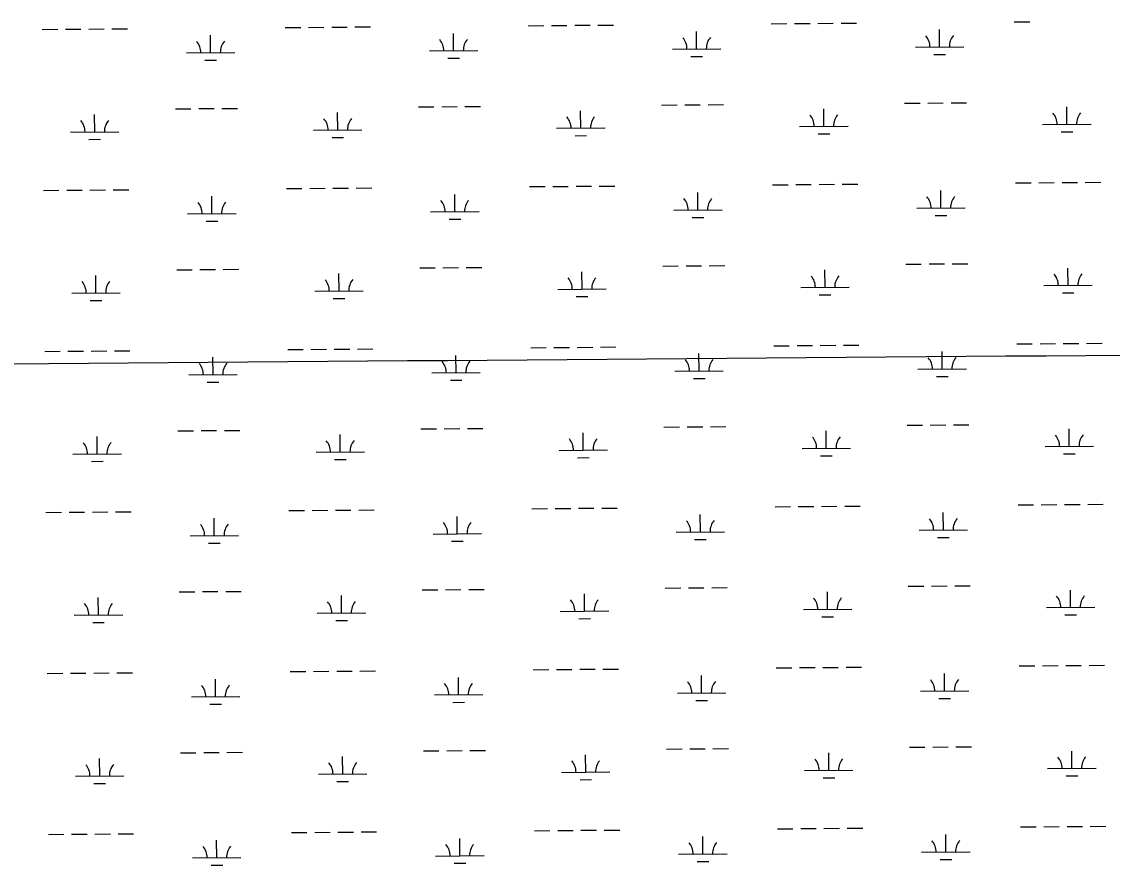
# Model space of a CAD drawing. Extents: x 3540316 to 3578335, y 553172 to 578787.
# Drawn here: x 3561886 to 3564138, y 563729 to 565471 of the extents above; entities that cross this region are included whole.
import ezdxf

# ---------------------------------------------------------------- set-up
doc = ezdxf.new("R2010")
doc.units = 0
doc.layers.add('V-GRID-MAJR', color=7, linetype='Continuous')
doc.layers.add('V-WETL-SWMP', color=7, linetype='Continuous')

msp = doc.modelspace()

# ---------------------------------------------------------------- linework, layer by layer
at = {"layer": 'V-GRID-MAJR'}
msp.add_spline([(3544475.4, 564634.2), (3549748.1, 564672.9), (3555020.8, 564712.4), (3560293.6, 564752.7), (3565566.3, 564793.7), (3570839, 564835.5), (3576111.7, 564878.1)], degree=3, dxfattribs=at)
at = {"layer": 'V-WETL-SWMP'}
for p, q in [((3562430.2, 565459.5), (3562462.2, 565459.7)), ((3562478.2, 565459.8), (3562510.2, 565460.1)), ((3562526.2, 565460.2), (3562558.2, 565460.5)), ((3562574.2, 565460.6), (3562606.2, 565460.8)), ((3562932.1, 565463.3), (3562964.1, 565463.6)), ((3562980.1, 565463.7), (3563012.1, 565464)), ((3563028.1, 565464.1), (3563060.1, 565464.3)), ((3563076.1, 565464.4), (3563108.1, 565464.7)), ((3563434, 565467.2), (3563466, 565467.5)), ((3563482, 565467.6), (3563514, 565467.8)), ((3563530, 565467.9), (3563562, 565468.2)), ((3563578, 565468.3), (3563610, 565468.6)), ((3563935.9, 565471.1), (3563967.9, 565471.3)), ((3561928.3, 565455.6), (3561960.3, 565455.8)), ((3561976.3, 565456), (3562008.3, 565456.2)), ((3562024.3, 565456.3), (3562056.3, 565456.6)), ((3562072.3, 565456.7), (3562104.3, 565457)), ((3562276, 565407.5), (3562275.7, 565443.5)), ((3562777.9, 565411.4), (3562777.6, 565447.4)), ((3563279.8, 565415.3), (3563279.5, 565451.3)), ((3563781.7, 565419.1), (3563781.4, 565455.1)), ((3563229.8, 565414.9), (3563329.8, 565415.7)), ((3563731.7, 565418.8), (3563831.7, 565419.5)), ((3562226, 565407.2), (3562326, 565407.9)), ((3562264.1, 565392), (3562288.1, 565392.2)), ((3562727.9, 565411), (3562827.9, 565411.8)), ((3562766, 565395.9), (3562790, 565396.1)), ((3563267.9, 565399.8), (3563291.9, 565399.9)), ((3563769.8, 565403.6), (3563793.8, 565403.8)), ((3563709.2, 565303.1), (3563741.2, 565303.4)), ((3563757.2, 565303.5), (3563789.2, 565303.8)), ((3563805.2, 565303.9), (3563837.2, 565304.1)), ((3562036.8, 565243.8), (3562036.5, 565279.8)), ((3562203.5, 565291.5), (3562235.5, 565291.8)), ((3562251.5, 565291.9), (3562283.5, 565292.2)), ((3562299.5, 565292.3), (3562331.5, 565292.5)), ((3562538.7, 565247.7), (3562538.4, 565283.7)), ((3562705.4, 565295.4), (3562737.4, 565295.7)), ((3562753.4, 565295.8), (3562785.4, 565296)), ((3562801.4, 565296.2), (3562833.4, 565296.4)), ((3563040.6, 565251.6), (3563040.3, 565287.6)), ((3563207.3, 565299.3), (3563239.3, 565299.5)), ((3563255.3, 565299.7), (3563287.3, 565299.9)), ((3563303.3, 565300), (3563335.3, 565300.3)), ((3563542.5, 565255.4), (3563542.2, 565291.4)), ((3564044.4, 565259.3), (3564044.1, 565295.3)), ((3563492.5, 565255), (3563592.5, 565255.8)), ((3563994.4, 565258.9), (3564094.4, 565259.7)), ((3561986.8, 565243.4), (3562086.8, 565244.2)), ((3562488.7, 565247.3), (3562588.7, 565248.1)), ((3562990.6, 565251.2), (3563090.6, 565251.9)), ((3563028.7, 565236), (3563052.7, 565236.2)), ((3563530.6, 565239.9), (3563554.6, 565240.1)), ((3564032.5, 565243.8), (3564056.5, 565244)), ((3562024.9, 565228.3), (3562048.9, 565228.5)), ((3562526.8, 565232.2), (3562550.8, 565232.4)), ((3561930.9, 565122.9), (3561962.9, 565123.2)), ((3561978.9, 565123.3), (3562010.9, 565123.6)), ((3562026.9, 565123.7), (3562058.9, 565123.9)), ((3562074.9, 565124), (3562106.9, 565124.3)), ((3562432.8, 565126.8), (3562464.8, 565127.1)), ((3562480.8, 565127.2), (3562512.8, 565127.4)), ((3562528.8, 565127.5), (3562560.8, 565127.8)), ((3562576.8, 565127.9), (3562608.8, 565128.2)), ((3562934.7, 565130.7), (3562966.7, 565130.9)), ((3562982.7, 565131), (3563014.7, 565131.3)), ((3563030.7, 565131.4), (3563062.7, 565131.7)), ((3563078.7, 565131.8), (3563110.7, 565132)), ((3563436.6, 565134.5), (3563468.6, 565134.8)), ((3563484.6, 565134.9), (3563516.6, 565135.2)), ((3563532.6, 565135.3), (3563564.6, 565135.5)), ((3563580.6, 565135.7), (3563612.6, 565135.9)), ((3563784.3, 565086.5), (3563784, 565122.5)), ((3563938.5, 565138.4), (3563970.5, 565138.7)), ((3563986.5, 565138.8), (3564018.5, 565139)), ((3564034.5, 565139.2), (3564066.5, 565139.4)), ((3564082.5, 565139.5), (3564114.5, 565139.8)), ((3562278.6, 565074.9), (3562278.3, 565110.9)), ((3562780.5, 565078.7), (3562780.2, 565114.7)), ((3563282.4, 565082.6), (3563282.1, 565118.6)), ((3562730.5, 565078.4), (3562830.5, 565079.1)), ((3563232.4, 565082.2), (3563332.4, 565083)), ((3563734.3, 565086.1), (3563834.3, 565086.9)), ((3562228.6, 565074.5), (3562328.6, 565075.3)), ((3562266.7, 565059.3), (3562290.7, 565059.5)), ((3562768.6, 565063.2), (3562792.6, 565063.4)), ((3563270.5, 565067.1), (3563294.5, 565067.3)), ((3563772.4, 565071), (3563796.4, 565071.1)), ((3562756, 564963.1), (3562788, 564963.4)), ((3562804, 564963.5), (3562836, 564963.7)), ((3563209.9, 564966.6), (3563241.9, 564966.9)), ((3563257.9, 564967), (3563289.9, 564967.2)), ((3563305.9, 564967.4), (3563337.9, 564967.6)), ((3563711.8, 564970.5), (3563743.8, 564970.7)), ((3563759.8, 564970.9), (3563791.7, 564971.1)), ((3563807.7, 564971.2), (3563839.7, 564971.5)), ((3562039.4, 564911.2), (3562039.1, 564947.2)), ((3562206.1, 564958.9), (3562238.1, 564959.1)), ((3562254.1, 564959.2), (3562286.1, 564959.5)), ((3562302.1, 564959.6), (3562334.1, 564959.9)), ((3562541.3, 564915), (3562541, 564951)), ((3562708, 564962.7), (3562740, 564963)), ((3563043.2, 564918.9), (3563042.9, 564954.9)), ((3563545.1, 564922.8), (3563544.8, 564958.8)), ((3564046.9, 564926.6), (3564046.7, 564962.6)), ((3562993.2, 564918.5), (3563093.2, 564919.3)), ((3563495.1, 564922.4), (3563595, 564923.2)), ((3563996.9, 564926.3), (3564096.9, 564927)), ((3561989.4, 564910.8), (3562089.4, 564911.5)), ((3562027.5, 564895.6), (3562051.5, 564895.8)), ((3562491.3, 564914.6), (3562591.3, 564915.4)), ((3562529.4, 564899.5), (3562553.4, 564899.7)), ((3563031.3, 564903.4), (3563055.3, 564903.6)), ((3563533.2, 564907.2), (3563557.2, 564907.4)), ((3564035.1, 564911.1), (3564059.1, 564911.3)), ((3563941, 564805.7), (3563973, 564806)), ((3563989, 564806.1), (3564021, 564806.4)), ((3564037, 564806.5), (3564069, 564806.7)), ((3564085, 564806.9), (3564117, 564807.1)), ((3561933.5, 564790.3), (3561965.5, 564790.5)), ((3561981.5, 564790.6), (3562013.5, 564790.9)), ((3562029.5, 564791), (3562061.5, 564791.3)), ((3562077.5, 564791.4), (3562109.5, 564791.6)), ((3562435.3, 564794.1), (3562467.3, 564794.4)), ((3562483.3, 564794.5), (3562515.3, 564794.8)), ((3562531.3, 564794.9), (3562563.3, 564795.1)), ((3562579.3, 564795.2), (3562611.3, 564795.5)), ((3562937.2, 564798), (3562969.2, 564798.3)), ((3562985.2, 564798.4), (3563017.2, 564798.6)), ((3563033.2, 564798.7), (3563065.2, 564799)), ((3563081.2, 564799.1), (3563113.2, 564799.4)), ((3563284.9, 564749.9), (3563284.7, 564785.9)), ((3563439.1, 564801.9), (3563471.1, 564802.1)), ((3563487.1, 564802.2), (3563519.1, 564802.5)), ((3563535.1, 564802.6), (3563567.1, 564802.9)), ((3563583.1, 564803), (3563615.1, 564803.2)), ((3563786.8, 564753.8), (3563786.6, 564789.8)), ((3562281.2, 564742.2), (3562280.9, 564778.2)), ((3562783, 564746.1), (3562782.8, 564782.1)), ((3562231.2, 564741.8), (3562331.2, 564742.6)), ((3562733, 564745.7), (3562833, 564746.5)), ((3563234.9, 564749.6), (3563334.9, 564750.3)), ((3563736.8, 564753.4), (3563836.8, 564754.2)), ((3563775, 564738.3), (3563799, 564738.5)), ((3562269.3, 564726.7), (3562293.3, 564726.9)), ((3562771.2, 564730.6), (3562795.2, 564730.7)), ((3563273.1, 564734.4), (3563297.1, 564734.6)), ((3562208.6, 564626.2), (3562240.6, 564626.5)), ((3562256.6, 564626.6), (3562288.6, 564626.8)), ((3562304.6, 564627), (3562336.6, 564627.2)), ((3562710.5, 564630.1), (3562742.5, 564630.3)), ((3562758.5, 564630.5), (3562790.5, 564630.7)), ((3562806.5, 564630.8), (3562838.5, 564631.1)), ((3563212.4, 564634), (3563244.4, 564634.2)), ((3563260.4, 564634.3), (3563292.4, 564634.6)), ((3563308.4, 564634.7), (3563340.4, 564634.9)), ((3563547.6, 564590.1), (3563547.3, 564626.1)), ((3563714.3, 564637.8), (3563746.3, 564638.1)), ((3563762.3, 564638.2), (3563794.3, 564638.4)), ((3563810.3, 564638.6), (3563842.3, 564638.8)), ((3564049.5, 564594), (3564049.2, 564630)), ((3562041.9, 564578.5), (3562041.7, 564614.5)), ((3562543.8, 564582.4), (3562543.6, 564618.4)), ((3563045.7, 564586.2), (3563045.4, 564622.2)), ((3562493.8, 564582), (3562593.8, 564582.8)), ((3562995.7, 564585.8), (3563095.7, 564586.6)), ((3563497.6, 564589.7), (3563597.6, 564590.5)), ((3563999.5, 564593.6), (3564099.5, 564594.4)), ((3561991.9, 564578.1), (3562091.9, 564578.9)), ((3562030.1, 564563), (3562054.1, 564563.2)), ((3562531.9, 564566.8), (3562555.9, 564567)), ((3563033.8, 564570.7), (3563057.8, 564570.9)), ((3563535.7, 564574.6), (3563559.7, 564574.8)), ((3564037.6, 564578.4), (3564061.6, 564578.6)), ((3563441.7, 564469.2), (3563473.7, 564469.5)), ((3563489.7, 564469.6), (3563521.7, 564469.8)), ((3563537.7, 564470), (3563569.7, 564470.2)), ((3563585.7, 564470.3), (3563617.7, 564470.6)), ((3563943.6, 564473.1), (3563975.6, 564473.3)), ((3563991.6, 564473.5), (3564023.6, 564473.7)), ((3564039.6, 564473.8), (3564071.6, 564474.1)), ((3564087.6, 564474.2), (3564119.6, 564474.4)), ((3561936, 564457.6), (3561968, 564457.9)), ((3561984, 564458), (3562016, 564458.2)), ((3562032, 564458.3), (3562064, 564458.6)), ((3562080, 564458.7), (3562112, 564459)), ((3562283.7, 564409.5), (3562283.4, 564445.5)), ((3562437.9, 564461.5), (3562469.9, 564461.7)), ((3562485.9, 564461.8), (3562517.9, 564462.1)), ((3562533.9, 564462.2), (3562565.9, 564462.5)), ((3562581.9, 564462.6), (3562613.9, 564462.8)), ((3562785.6, 564413.4), (3562785.3, 564449.4)), ((3562939.8, 564465.3), (3562971.8, 564465.6)), ((3562987.8, 564465.7), (3563019.8, 564466)), ((3563035.8, 564466.1), (3563067.8, 564466.3)), ((3563083.8, 564466.5), (3563115.8, 564466.7)), ((3563287.5, 564417.3), (3563287.2, 564453.3)), ((3563789.4, 564421.1), (3563789.1, 564457.1)), ((3562233.7, 564409.2), (3562333.7, 564409.9)), ((3562735.6, 564413), (3562835.6, 564413.8)), ((3563237.5, 564416.9), (3563337.5, 564417.7)), ((3563275.6, 564401.8), (3563299.6, 564401.9)), ((3563739.4, 564420.8), (3563839.4, 564421.5)), ((3563777.5, 564405.6), (3563801.5, 564405.8)), ((3562271.8, 564394), (3562295.8, 564394.2)), ((3562773.7, 564397.9), (3562797.7, 564398.1)), ((3562211.2, 564293.5), (3562243.2, 564293.8)), ((3562259.2, 564293.9), (3562291.2, 564294.2)), ((3562307.2, 564294.3), (3562339.2, 564294.5)), ((3562713.1, 564297.4), (3562745.1, 564297.7)), ((3562761.1, 564297.8), (3562793.1, 564298)), ((3562809.1, 564298.2), (3562841.1, 564298.4)), ((3563048.3, 564253.6), (3563048, 564289.6)), ((3563215, 564301.3), (3563247, 564301.5)), ((3563263, 564301.7), (3563295, 564301.9)), ((3563311, 564302), (3563343, 564302.3)), ((3563550.2, 564257.4), (3563549.9, 564293.4)), ((3563716.9, 564305.2), (3563748.9, 564305.4)), ((3563764.9, 564305.5), (3563796.9, 564305.8)), ((3563812.9, 564305.9), (3563844.9, 564306.1)), ((3564052.1, 564261.3), (3564051.8, 564297.3)), ((3562044.5, 564245.8), (3562044.2, 564281.8)), ((3562546.4, 564249.7), (3562546.1, 564285.7)), ((3561994.5, 564245.4), (3562094.5, 564246.2)), ((3562496.4, 564249.3), (3562596.4, 564250.1)), ((3562998.3, 564253.2), (3563098.3, 564254)), ((3563500.2, 564257.1), (3563600.2, 564257.8)), ((3564002.1, 564260.9), (3564102.1, 564261.7)), ((3564040.2, 564245.8), (3564064.2, 564246)), ((3562032.6, 564230.3), (3562056.6, 564230.5)), ((3562534.5, 564234.2), (3562558.5, 564234.4)), ((3563036.4, 564238), (3563060.4, 564238.2)), ((3563538.3, 564241.9), (3563562.3, 564242.1)), ((3562584.5, 564129.9), (3562616.5, 564130.2)), ((3562942.4, 564132.7), (3562974.4, 564132.9)), ((3562990.4, 564133), (3563022.4, 564133.3)), ((3563038.4, 564133.4), (3563070.4, 564133.7)), ((3563086.4, 564133.8), (3563118.4, 564134)), ((3563444.3, 564136.5), (3563476.3, 564136.8)), ((3563492.3, 564136.9), (3563524.3, 564137.2)), ((3563540.3, 564137.3), (3563572.3, 564137.5)), ((3563588.3, 564137.7), (3563620.3, 564137.9)), ((3563946.2, 564140.4), (3563978.2, 564140.7)), ((3563994.2, 564140.8), (3564026.2, 564141)), ((3564042.2, 564141.2), (3564074.2, 564141.4)), ((3564090.2, 564141.5), (3564122.2, 564141.8)), ((3561938.6, 564124.9), (3561970.6, 564125.2)), ((3561986.6, 564125.3), (3562018.6, 564125.6)), ((3562034.6, 564125.7), (3562066.6, 564125.9)), ((3562082.6, 564126), (3562114.6, 564126.3)), ((3562286.3, 564076.9), (3562286, 564112.9)), ((3562440.5, 564128.8), (3562472.5, 564129.1)), ((3562488.5, 564129.2), (3562520.5, 564129.4)), ((3562536.5, 564129.5), (3562568.5, 564129.8)), ((3562788.2, 564080.7), (3562787.9, 564116.7)), ((3563290.1, 564084.6), (3563289.8, 564120.6)), ((3563792, 564088.5), (3563791.7, 564124.5)), ((3563240.1, 564084.2), (3563340.1, 564085)), ((3563742, 564088.1), (3563842, 564088.9)), ((3562236.3, 564076.5), (3562336.3, 564077.3)), ((3562738.2, 564080.4), (3562838.2, 564081.1)), ((3562776.3, 564065.2), (3562800.3, 564065.4)), ((3563278.2, 564069.1), (3563302.2, 564069.3)), ((3563780.1, 564073), (3563804.1, 564073.1)), ((3562274.4, 564061.4), (3562298.4, 564061.5)), ((3563719.4, 563972.5), (3563751.4, 563972.7)), ((3563767.4, 563972.9), (3563799.4, 563973.1)), ((3563815.4, 563973.2), (3563847.4, 563973.5)), ((3562213.8, 563960.9), (3562245.8, 563961.1)), ((3562261.8, 563961.3), (3562293.8, 563961.5)), ((3562309.8, 563961.6), (3562341.8, 563961.9)), ((3562549, 563917), (3562548.7, 563953)), ((3562715.7, 563964.8), (3562747.7, 563965)), ((3562763.7, 563965.1), (3562795.7, 563965.4)), ((3562811.7, 563965.5), (3562843.7, 563965.7)), ((3563050.9, 563920.9), (3563050.6, 563956.9)), ((3563217.6, 563968.6), (3563249.6, 563968.9)), ((3563265.6, 563969), (3563297.6, 563969.2)), ((3563313.5, 563969.4), (3563345.5, 563969.6)), ((3563552.7, 563924.8), (3563552.5, 563960.8)), ((3564054.6, 563928.6), (3564054.4, 563964.6)), ((3562047.1, 563913.2), (3562046.8, 563949.2)), ((3564004.6, 563928.3), (3564104.6, 563929)), ((3561997.1, 563912.8), (3562097.1, 563913.6)), ((3562499, 563916.6), (3562599, 563917.4)), ((3563000.9, 563920.5), (3563100.8, 563921.3)), ((3563039, 563905.4), (3563063, 563905.6)), ((3563502.7, 563924.4), (3563602.7, 563925.2)), ((3563540.9, 563909.2), (3563564.9, 563909.4)), ((3564042.8, 563913.1), (3564066.8, 563913.3)), ((3562035.2, 563897.6), (3562059.2, 563897.8)), ((3562537.1, 563901.5), (3562561.1, 563901.7)), ((3561941.1, 563792.3), (3561973.1, 563792.5)), ((3561989.1, 563792.6), (3562021.1, 563792.9)), ((3562037.1, 563793), (3562069.1, 563793.3)), ((3562085.1, 563793.4), (3562117.1, 563793.6)), ((3562443, 563796.1), (3562475, 563796.4)), ((3562491, 563796.5), (3562523, 563796.8)), ((3562539, 563796.9), (3562571, 563797.1)), ((3562587, 563797.3), (3562619, 563797.5)), ((3562944.9, 563800), (3562976.9, 563800.3)), ((3562992.9, 563800.4), (3563024.9, 563800.6)), ((3563040.9, 563800.8), (3563072.9, 563801)), ((3563088.9, 563801.1), (3563120.9, 563801.4)), ((3563446.8, 563803.9), (3563478.8, 563804.1)), ((3563494.8, 563804.3), (3563526.8, 563804.5)), ((3563542.8, 563804.6), (3563574.8, 563804.9)), ((3563590.8, 563805), (3563622.8, 563805.2)), ((3563948.7, 563807.8), (3563980.7, 563808)), ((3563996.7, 563808.1), (3564028.7, 563808.4)), ((3564044.7, 563808.5), (3564076.7, 563808.7)), ((3564092.7, 563808.9), (3564124.7, 563809.1)), ((3562288.8, 563744.2), (3562288.6, 563780.2)), ((3562790.7, 563748.1), (3562790.5, 563784.1)), ((3563292.6, 563751.9), (3563292.4, 563787.9)), ((3563794.5, 563755.8), (3563794.2, 563791.8)), ((3562740.7, 563747.7), (3562840.7, 563748.5)), ((3563242.6, 563751.6), (3563342.6, 563752.3)), ((3563744.5, 563755.4), (3563844.5, 563756.2)), ((3562238.8, 563743.8), (3562338.8, 563744.6)), ((3562277, 563728.7), (3562301, 563728.9)), ((3562778.9, 563732.6), (3562802.9, 563732.7)), ((3563280.8, 563736.4), (3563304.8, 563736.6)), ((3563782.6, 563740.3), (3563806.6, 563740.5))]:
    msp.add_line(p, q, dxfattribs=at)
for centre, start, end in [((3563224.6, 565415.3), 359.6699, 41.2135), ((3563335, 565416.2), 139.6699, 181.2135), ((3563726.5, 565419.2), 359.6699, 41.2135), ((3563836.9, 565420), 139.6699, 181.2135), ((3562220.8, 565407.6), 359.6699, 41.2135), ((3562331.3, 565408.4), 139.6699, 181.2135), ((3562722.7, 565411.5), 359.6699, 41.2135), ((3562833.2, 565412.3), 139.6699, 181.2135), ((3563487.2, 565255.5), 359.6699, 41.2135), ((3563597.7, 565256.3), 139.6699, 181.2135), ((3563989.1, 565259.4), 359.6699, 41.2135), ((3564099.6, 565260.2), 139.6699, 181.2135), ((3561981.6, 565243.9), 359.6699, 41.2135), ((3562092, 565244.7), 139.6699, 181.2135), ((3562483.5, 565247.7), 359.6699, 41.2135), ((3562593.9, 565248.6), 139.6699, 181.2135), ((3562985.3, 565251.6), 359.6699, 41.2135), ((3563095.8, 565252.5), 139.6699, 181.2135), ((3562223.3, 565074.9), 359.6699, 41.2135), ((3562333.8, 565075.8), 139.6699, 181.2135), ((3562725.2, 565078.8), 359.6699, 41.2135), ((3562835.7, 565079.6), 139.6699, 181.2135), ((3563227.1, 565082.7), 359.6699, 41.2135), ((3563337.6, 565083.5), 139.6699, 181.2135), ((3563729, 565086.5), 359.6699, 41.2135), ((3563839.5, 565087.4), 139.6699, 181.2135), ((3562987.9, 564918.9), 359.6699, 41.2135), ((3563098.4, 564919.8), 139.6699, 181.2135), ((3563489.8, 564922.8), 359.6699, 41.2135), ((3563600.3, 564923.7), 139.6699, 181.2135), ((3563991.7, 564926.7), 359.6699, 41.2135), ((3564102.2, 564927.5), 139.6699, 181.2135), ((3561984.1, 564911.2), 359.6699, 41.2135), ((3562094.6, 564912.1), 139.6699, 181.2135), ((3562486, 564915.1), 359.6699, 41.2135), ((3562596.5, 564915.9), 139.6699, 181.2135), ((3562225.9, 564742.3), 359.6699, 41.2135), ((3562336.4, 564743.1), 139.6699, 181.2135), ((3562727.8, 564746.1), 359.6699, 41.2135), ((3562838.3, 564747), 139.6699, 181.2135), ((3563229.7, 564750), 359.6699, 41.2135), ((3563340.2, 564750.8), 139.6699, 181.2135), ((3563731.6, 564753.9), 359.6699, 41.2135), ((3563842.1, 564754.7), 139.6699, 181.2135), ((3562488.6, 564582.4), 359.6699, 41.2135), ((3562599.1, 564583.3), 139.6699, 181.2135), ((3562990.5, 564586.3), 359.6699, 41.2135), ((3563101, 564587.1), 139.6699, 181.2135), ((3563492.4, 564590.2), 359.6699, 41.2135), ((3563602.9, 564591), 139.6699, 181.2135), ((3563994.3, 564594), 359.6699, 41.2135), ((3564104.7, 564594.9), 139.6699, 181.2135), ((3561986.7, 564578.5), 359.6699, 41.2135), ((3562097.2, 564579.4), 139.6699, 181.2135), ((3562228.5, 564409.6), 359.6699, 41.2135), ((3562339, 564410.4), 139.6699, 181.2135), ((3562730.4, 564413.5), 359.6699, 41.2135), ((3562840.8, 564414.3), 139.6699, 181.2135), ((3563232.3, 564417.3), 359.6699, 41.2135), ((3563342.7, 564418.2), 139.6699, 181.2135), ((3563734.2, 564421.2), 359.6699, 41.2135), ((3563844.6, 564422), 139.6699, 181.2135), ((3561989.3, 564245.9), 359.6699, 41.2135), ((3562099.7, 564246.7), 139.6699, 181.2135), ((3562491.1, 564249.7), 359.6699, 41.2135), ((3562601.6, 564250.6), 139.6699, 181.2135), ((3562993, 564253.6), 359.6699, 41.2135), ((3563103.5, 564254.5), 139.6699, 181.2135), ((3563494.9, 564257.5), 359.6699, 41.2135), ((3563605.4, 564258.3), 139.6699, 181.2135), ((3563996.8, 564261.4), 359.6699, 41.2135), ((3564107.3, 564262.2), 139.6699, 181.2135), ((3563234.8, 564084.7), 359.6699, 41.2135), ((3563345.3, 564085.5), 139.6699, 181.2135), ((3563736.7, 564088.5), 359.6699, 41.2135), ((3563847.2, 564089.4), 139.6699, 181.2135), ((3562231, 564076.9), 359.6699, 41.2135), ((3562341.5, 564077.8), 139.6699, 181.2135), ((3562732.9, 564080.8), 359.6699, 41.2135), ((3562843.4, 564081.6), 139.6699, 181.2135), ((3563999.4, 563928.7), 359.6699, 41.2135), ((3564109.9, 563929.5), 139.6699, 181.2135), ((3561991.8, 563913.2), 359.6699, 41.2135), ((3562102.3, 563914.1), 139.6699, 181.2135), ((3562493.7, 563917.1), 359.6699, 41.2135), ((3562604.2, 563917.9), 139.6699, 181.2135), ((3562995.6, 563921), 359.6699, 41.2135), ((3563106.1, 563921.8), 139.6699, 181.2135), ((3563497.5, 563924.8), 359.6699, 41.2135), ((3563608, 563925.7), 139.6699, 181.2135), ((3562735.5, 563748.1), 359.6699, 41.2135), ((3562846, 563749), 139.6699, 181.2135), ((3563237.4, 563752), 359.6699, 41.2135), ((3563347.9, 563752.9), 139.6699, 181.2135), ((3563739.3, 563755.9), 359.6699, 41.2135), ((3563849.8, 563756.7), 139.6699, 181.2135), ((3562233.6, 563744.3), 359.6699, 41.2135), ((3562344.1, 563745.1), 139.6699, 181.2135)]:
    msp.add_arc(centre, 35.2, start, end, dxfattribs=at)

doc.saveas('drawing.dxf')
